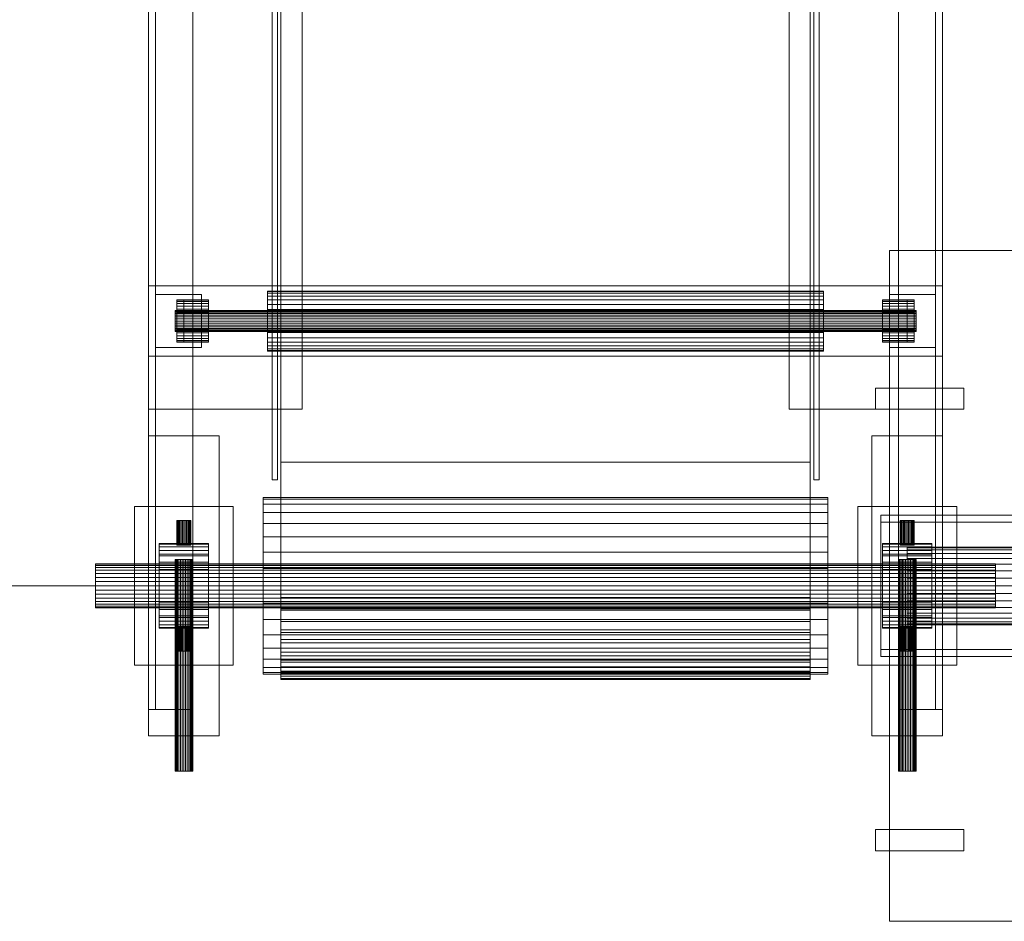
# Model space of a CAD drawing. Header units: millimetres. Extents: x -3490 to 61924, y -72580 to 6847.
# Tile 500 of 656: x 18422 to 18980, y -21490 to -20979. Entities that reach past the tile are written whole.
import ezdxf

# ---------------------------------------------------------------- set-up
doc = ezdxf.new("R2010")
doc.units = ezdxf.units.MM
doc.layers.add('COTAS_P', color=1, linetype='Continuous', lineweight=0)
doc.layers.add('superior_C11', color=7, linetype='Continuous', lineweight=0)
doc.dimstyles.new('R19_100', dxfattribs={"dimtxt": 250, "dimasz": 150, "dimexe": 150, "dimexo": 80, "dimgap": 100, "dimtad": 1, "dimtih": 1, "dimtoh": 1, "dimdsep": 46, "dimcen": 0.09, "dimadec": 0, "dimazin": 0, "dimtfac": 1, "dimtdec": 4, "dimtofl": 0, "dimtmove": 0, "dimatfit": 3, "dimfxl": 1, "dimtolj": 1, "dimtzin": 0, "dimarcsym": 0})

# ---------------------------------------------------------------- blocks, each defined once
blk = doc.blocks.new('DIM_R29_39')
at = {"layer": 'COTAS_P'}
for p, q in [((17820, -18060), (17775, -18210)), ((18720, -18060), (17820, -18060)), ((17820, -21300), (17820, -18060)), ((17820, -18060), (17865, -18210)), ((17820, -21300), (17775, -21150)), ((17820, -21300), (17865, -21150)), ((18720, -21300), (17820, -21300))]:
    blk.add_line(p, q, dxfattribs=at)
blk.add_text('3240 P', height=250, rotation=90, dxfattribs=at).set_placement((17720, -19680))

msp = doc.modelspace()

# ---------------------------------------------------------------- linework, layer by layer
at = {"layer": 'superior_C11'}
for p, q in [((18495, -21370), (18495, -17990)), ((18499, -17990), (18499, -21370)), ((18520, -17990), (18520, -21370)), ((18920, -21370), (18920, -17990)), ((18941, -21370), (18941, -17990)), ((18945, -17990), (18945, -21370)), ((18570, -21300), (18570, -18060)), ((18870, -18060), (18870, -21300)), ((18565, -21240), (18565, -18120)), ((18568, -18120), (18568, -21240)), ((18872, -21240), (18872, -18120)), ((18875, -18120), (18875, -21240)), ((18570, -21230), (18570, -18130)), ((18870, -18130), (18870, -21230)), ((18499, -21200), (18499, -18160)), ((18582, -18160), (18582, -21200)), ((18858, -21200), (18858, -18160)), ((18941, -18160), (18941, -21200)), ((18495, -21200), (18495, -20002)), ((18499, -20002), (18499, -21200)), ((18520, -20002), (18520, -21200)), ((18920, -21200), (18920, -20002)), ((18941, -21200), (18941, -20002)), ((18945, -20002), (18945, -21200)), ((18915, -21490), (18915, -21110)), ((18915, -21110), (19245, -21110)), ((18495, -21170), (18495, -21130)), ((18495, -21130), (18945, -21130)), ((18562.5, -21133), (18562.5, -21133.327)), ((18562.5, -21133), (18877.5, -21133)), ((18877.5, -21133.327), (18877.5, -21133)), ((18945, -21130), (18945, -21170)), ((18499, -21165), (18499, -21135)), ((18499, -21135), (18525, -21135)), ((18511, -21138), (18511, -21138.231)), ((18511, -21138), (18529, -21138)), ((18511, -21138.231), (18511, -21138.913)), ((18529, -21138.231), (18511, -21138.231)), ((18515, -21162), (18515, -21138)), ((18515, -21138), (18525, -21138)), ((18525, -21135), (18525, -21165)), ((18525, -21138), (18525, -21162)), ((18529, -21138.231), (18529, -21138)), ((18529, -21138.231), (18529, -21138.913)), ((18562.5, -21133.327), (18562.5, -21134.294)), ((18877.5, -21133.327), (18562.5, -21133.327)), ((18562.5, -21134.294), (18562.5, -21135.865)), ((18877.5, -21134.294), (18562.5, -21134.294)), ((18562.5, -21135.865), (18562.5, -21137.979)), ((18877.5, -21135.865), (18562.5, -21135.865)), ((18562.5, -21137.979), (18562.5, -21140.555)), ((18877.5, -21137.979), (18562.5, -21137.979)), ((18877.5, -21133.327), (18877.5, -21134.294)), ((18877.5, -21134.294), (18877.5, -21135.865)), ((18877.5, -21135.865), (18877.5, -21137.979)), ((18877.5, -21137.979), (18877.5, -21140.555)), ((18911, -21138), (18911, -21138.231)), ((18911, -21138), (18929, -21138)), ((18911, -21138.231), (18911, -21138.913)), ((18929, -21138.231), (18911, -21138.231)), ((18915, -21165), (18915, -21135)), ((18915, -21135), (18941, -21135)), ((18915, -21162), (18915, -21138)), ((18915, -21138), (18925, -21138)), ((18925, -21138), (18925, -21162)), ((18929, -21138.231), (18929, -21138)), ((18929, -21138.231), (18929, -21138.913)), ((18941, -21135), (18941, -21165)), ((18510, -21144), (18510, -21144.115)), ((18510, -21144), (18930, -21144)), ((18510, -21144.115), (18510, -21144.457)), ((18930, -21144.115), (18510, -21144.115)), ((18511, -21138.913), (18511, -21140.022)), ((18529, -21138.913), (18511, -21138.913)), ((18511, -21140.022), (18511, -21141.515)), ((18529, -21140.022), (18511, -21140.022)), ((18511, -21141.515), (18511, -21143.333)), ((18529, -21141.515), (18511, -21141.515)), ((18511, -21143.333), (18511, -21145.408)), ((18529, -21143.333), (18511, -21143.333)), ((18529, -21138.913), (18529, -21140.022)), ((18529, -21140.022), (18529, -21141.515)), ((18529, -21141.515), (18529, -21143.333)), ((18529, -21143.333), (18529, -21145.408)), ((18562.5, -21140.555), (18562.5, -21143.494)), ((18877.5, -21140.555), (18562.5, -21140.555)), ((18562.5, -21143.494), (18562.5, -21146.683)), ((18877.5, -21143.494), (18562.5, -21143.494)), ((18877.5, -21140.555), (18877.5, -21143.494)), ((18877.5, -21143.494), (18877.5, -21146.683)), ((18911, -21138.913), (18911, -21140.022)), ((18929, -21138.913), (18911, -21138.913)), ((18911, -21140.022), (18911, -21141.515)), ((18929, -21140.022), (18911, -21140.022)), ((18911, -21141.515), (18911, -21143.333)), ((18929, -21141.515), (18911, -21141.515)), ((18911, -21143.333), (18911, -21145.408)), ((18929, -21143.333), (18911, -21143.333)), ((18929, -21138.913), (18929, -21140.022)), ((18929, -21140.022), (18929, -21141.515)), ((18929, -21141.515), (18929, -21143.333)), ((18929, -21143.333), (18929, -21145.408)), ((18930, -21144.115), (18930, -21144)), ((18930, -21144.115), (18930, -21144.457)), ((18510, -21144.457), (18510, -21145.011)), ((18930, -21144.457), (18510, -21144.457)), ((18510, -21145.011), (18510, -21145.757)), ((18930, -21145.011), (18510, -21145.011)), ((18510, -21145.757), (18510, -21146.667)), ((18930, -21145.757), (18510, -21145.757)), ((18510, -21146.667), (18510, -21147.704)), ((18930, -21146.667), (18510, -21146.667)), ((18510, -21147.704), (18510, -21148.829)), ((18930, -21147.704), (18510, -21147.704)), ((18510, -21148.829), (18510, -21150)), ((18930, -21148.829), (18510, -21148.829)), ((18511, -21145.408), (18511, -21147.659)), ((18529, -21145.408), (18511, -21145.408)), ((18511, -21147.659), (18511, -21150)), ((18529, -21147.659), (18511, -21147.659)), ((18529, -21145.408), (18529, -21147.659)), ((18529, -21147.659), (18529, -21150)), ((18562.5, -21146.683), (18562.5, -21150)), ((18877.5, -21146.683), (18562.5, -21146.683)), ((18877.5, -21146.683), (18877.5, -21150)), ((18911, -21145.408), (18911, -21147.659)), ((18929, -21145.408), (18911, -21145.408)), ((18911, -21147.659), (18911, -21150)), ((18929, -21147.659), (18911, -21147.659)), ((18929, -21145.408), (18929, -21147.659)), ((18929, -21147.659), (18929, -21150)), ((18930, -21144.457), (18930, -21145.011)), ((18930, -21145.011), (18930, -21145.757)), ((18930, -21145.757), (18930, -21146.667)), ((18930, -21146.667), (18930, -21147.704)), ((18930, -21147.704), (18930, -21148.829)), ((18930, -21148.829), (18930, -21150)), ((18510, -21150), (18510, -21151.171)), ((18930, -21150), (18510, -21150)), ((18510, -21151.171), (18510, -21152.296)), ((18930, -21151.171), (18510, -21151.171)), ((18510, -21152.296), (18510, -21153.333)), ((18930, -21152.296), (18510, -21152.296)), ((18510, -21153.333), (18510, -21154.243)), ((18930, -21153.333), (18510, -21153.333)), ((18510, -21154.243), (18510, -21154.989)), ((18930, -21154.243), (18510, -21154.243)), ((18510, -21154.989), (18510, -21155.543)), ((18930, -21154.989), (18510, -21154.989)), ((18511, -21150), (18511, -21152.341)), ((18529, -21150), (18511, -21150)), ((18511, -21152.341), (18511, -21154.592)), ((18529, -21152.341), (18511, -21152.341)), ((18511, -21154.592), (18511, -21156.667)), ((18529, -21154.592), (18511, -21154.592)), ((18529, -21150), (18529, -21152.341)), ((18529, -21152.341), (18529, -21154.592)), ((18529, -21154.592), (18529, -21156.667)), ((18562.5, -21150), (18562.5, -21153.317)), ((18877.5, -21150), (18562.5, -21150)), ((18562.5, -21153.317), (18562.5, -21156.506)), ((18877.5, -21153.317), (18562.5, -21153.317)), ((18877.5, -21150), (18877.5, -21153.317)), ((18877.5, -21153.317), (18877.5, -21156.506)), ((18911, -21150), (18911, -21152.341)), ((18929, -21150), (18911, -21150)), ((18911, -21152.341), (18911, -21154.592)), ((18929, -21152.341), (18911, -21152.341)), ((18911, -21154.592), (18911, -21156.667)), ((18929, -21154.592), (18911, -21154.592)), ((18929, -21150), (18929, -21152.341)), ((18929, -21152.341), (18929, -21154.592)), ((18929, -21154.592), (18929, -21156.667)), ((18930, -21150), (18930, -21151.171)), ((18930, -21151.171), (18930, -21152.296)), ((18930, -21152.296), (18930, -21153.333)), ((18930, -21153.333), (18930, -21154.243)), ((18930, -21154.243), (18930, -21154.989)), ((18930, -21154.989), (18930, -21155.543)), ((18510, -21155.543), (18510, -21155.885)), ((18930, -21155.543), (18510, -21155.543)), ((18510, -21155.885), (18510, -21156)), ((18930, -21155.885), (18510, -21155.885)), ((18930, -21156), (18510, -21156)), ((18511, -21156.667), (18511, -21158.485)), ((18529, -21156.667), (18511, -21156.667)), ((18511, -21158.485), (18511, -21159.978)), ((18529, -21158.485), (18511, -21158.485)), ((18511, -21159.978), (18511, -21161.087)), ((18529, -21159.978), (18511, -21159.978)), ((18529, -21156.667), (18529, -21158.485)), ((18529, -21158.485), (18529, -21159.978)), ((18529, -21159.978), (18529, -21161.087)), ((18562.5, -21156.506), (18562.5, -21159.445)), ((18877.5, -21156.506), (18562.5, -21156.506)), ((18562.5, -21159.445), (18562.5, -21162.021)), ((18877.5, -21159.445), (18562.5, -21159.445)), ((18877.5, -21156.506), (18877.5, -21159.445)), ((18877.5, -21159.445), (18877.5, -21162.021)), ((18911, -21156.667), (18911, -21158.485)), ((18929, -21156.667), (18911, -21156.667)), ((18911, -21158.485), (18911, -21159.978)), ((18929, -21158.485), (18911, -21158.485)), ((18911, -21159.978), (18911, -21161.087)), ((18929, -21159.978), (18911, -21159.978)), ((18929, -21156.667), (18929, -21158.485)), ((18929, -21158.485), (18929, -21159.978)), ((18929, -21159.978), (18929, -21161.087)), ((18930, -21155.543), (18930, -21155.885)), ((18930, -21155.885), (18930, -21156)), ((18525, -21165), (18499, -21165)), ((18511, -21161.087), (18511, -21161.769)), ((18529, -21161.087), (18511, -21161.087)), ((18511, -21161.769), (18511, -21162)), ((18529, -21161.769), (18511, -21161.769)), ((18529, -21162), (18511, -21162)), ((18525, -21162), (18515, -21162)), ((18529, -21161.087), (18529, -21161.769)), ((18529, -21161.769), (18529, -21162)), ((18562.5, -21162.021), (18562.5, -21164.135)), ((18877.5, -21162.021), (18562.5, -21162.021)), ((18562.5, -21164.135), (18562.5, -21165.706)), ((18877.5, -21164.135), (18562.5, -21164.135)), ((18562.5, -21165.706), (18562.5, -21166.673)), ((18877.5, -21165.706), (18562.5, -21165.706)), ((18877.5, -21162.021), (18877.5, -21164.135)), ((18877.5, -21164.135), (18877.5, -21165.706)), ((18877.5, -21165.706), (18877.5, -21166.673)), ((18911, -21161.087), (18911, -21161.769)), ((18929, -21161.087), (18911, -21161.087)), ((18911, -21161.769), (18911, -21162)), ((18929, -21161.769), (18911, -21161.769)), ((18929, -21162), (18911, -21162)), ((18925, -21162), (18915, -21162)), ((18941, -21165), (18915, -21165)), ((18929, -21161.087), (18929, -21161.769)), ((18929, -21161.769), (18929, -21162)), ((18945, -21170), (18495, -21170)), ((18562.5, -21166.673), (18562.5, -21167)), ((18877.5, -21166.673), (18562.5, -21166.673)), ((18877.5, -21167), (18562.5, -21167)), ((18877.5, -21166.673), (18877.5, -21167)), ((18907, -21200), (18907, -21188)), ((18907, -21188), (18957, -21188)), ((18957, -21188), (18957, -21200)), ((18499, -21200), (18495, -21200)), ((18520, -21200), (18495, -21200)), ((18582, -21200), (18499, -21200)), ((18941, -21200), (18858, -21200)), ((18957, -21200), (18907, -21200)), ((18945, -21200), (18920, -21200)), ((18945, -21200), (18941, -21200)), ((18495, -21385), (18495, -21215)), ((18495, -21215), (18535, -21215)), ((18535, -21215), (18535, -21385)), ((18905, -21385), (18905, -21215)), ((18905, -21215), (18945, -21215)), ((18945, -21215), (18945, -21385)), ((18870, -21230), (18570, -21230)), ((18568, -21240), (18565, -21240)), ((18875, -21240), (18872, -21240)), ((18560, -21250), (18560, -21250.961)), ((18560, -21250), (18880, -21250)), ((18880, -21250.961), (18880, -21250)), ((18487, -21345), (18487, -21255)), ((18487, -21255), (18543, -21255)), ((18543, -21255), (18543, -21345)), ((18560, -21250.961), (18560, -21253.806)), ((18880, -21250.961), (18560, -21250.961)), ((18560, -21253.806), (18560, -21258.427)), ((18880, -21253.806), (18560, -21253.806)), ((18880, -21250.961), (18880, -21253.806)), ((18880, -21253.806), (18880, -21258.427)), ((18897, -21345), (18897, -21255)), ((18897, -21255), (18953, -21255)), ((18953, -21255), (18953, -21345)), ((18560, -21258.427), (18560, -21264.645)), ((18880, -21258.427), (18560, -21258.427)), ((18880, -21258.427), (18880, -21264.645)), ((18910, -21264), (18910, -21260)), ((18910, -21260), (19010, -21260)), ((18910, -21340), (18910, -21260)), ((18511, -21263), (18511.077, -21263)), ((18511, -21263), (18511, -21277)), ((18511.077, -21263), (18511.304, -21263)), ((18511.077, -21277), (18511.077, -21263)), ((18511.304, -21263), (18511.674, -21263)), ((18511.304, -21277), (18511.304, -21263)), ((18511.674, -21263), (18512.172, -21263)), ((18511.674, -21277), (18511.674, -21263)), ((18512.172, -21263), (18512.778, -21263)), ((18512.172, -21277), (18512.172, -21263)), ((18512.778, -21263), (18513.469, -21263)), ((18512.778, -21277), (18512.778, -21263)), ((18513.469, -21263), (18514.22, -21263)), ((18513.469, -21277), (18513.469, -21263)), ((18514.22, -21263), (18515, -21263)), ((18514.22, -21277), (18514.22, -21263)), ((18515, -21263), (18515.78, -21263)), ((18515, -21277), (18515, -21263)), ((18515.78, -21263), (18516.531, -21263)), ((18515.78, -21277), (18515.78, -21263)), ((18516.531, -21263), (18517.222, -21263)), ((18516.531, -21277), (18516.531, -21263)), ((18517.222, -21263), (18517.828, -21263)), ((18517.222, -21277), (18517.222, -21263)), ((18517.828, -21263), (18518.326, -21263)), ((18517.828, -21277), (18517.828, -21263)), ((18518.326, -21263), (18518.696, -21263)), ((18518.326, -21277), (18518.326, -21263)), ((18518.696, -21263), (18518.923, -21263)), ((18518.696, -21277), (18518.696, -21263)), ((18518.923, -21263), (18519, -21263)), ((18518.923, -21277), (18518.923, -21263)), ((18519, -21277), (18519, -21263)), ((18560, -21264.645), (18560, -21272.221)), ((18880, -21264.645), (18560, -21264.645)), ((18880, -21264.645), (18880, -21272.221)), ((19010, -21264), (18910, -21264)), ((18921, -21263), (18921.077, -21263)), ((18921, -21263), (18921, -21277)), ((18921.077, -21263), (18921.304, -21263)), ((18921.077, -21277), (18921.077, -21263)), ((18921.304, -21263), (18921.674, -21263)), ((18921.304, -21277), (18921.304, -21263)), ((18921.674, -21263), (18922.172, -21263)), ((18921.674, -21277), (18921.674, -21263)), ((18922.172, -21263), (18922.778, -21263)), ((18922.172, -21277), (18922.172, -21263)), ((18922.778, -21263), (18923.469, -21263)), ((18922.778, -21277), (18922.778, -21263)), ((18923.469, -21263), (18924.22, -21263)), ((18923.469, -21277), (18923.469, -21263)), ((18924.22, -21263), (18925, -21263)), ((18924.22, -21277), (18924.22, -21263)), ((18925, -21263), (18925.78, -21263)), ((18925, -21277), (18925, -21263)), ((18925.78, -21263), (18926.531, -21263)), ((18925.78, -21277), (18925.78, -21263)), ((18926.531, -21263), (18927.222, -21263)), ((18926.531, -21277), (18926.531, -21263)), ((18927.222, -21263), (18927.828, -21263)), ((18927.222, -21277), (18927.222, -21263)), ((18927.828, -21263), (18928.326, -21263)), ((18927.828, -21277), (18927.828, -21263)), ((18928.326, -21263), (18928.696, -21263)), ((18928.326, -21277), (18928.326, -21263)), ((18928.696, -21263), (18928.923, -21263)), ((18928.696, -21277), (18928.696, -21263)), ((18928.923, -21263), (18929, -21263)), ((18928.923, -21277), (18928.923, -21263)), ((18929, -21277), (18929, -21263)), ((18560, -21272.221), (18560, -21280.866)), ((18880, -21272.221), (18560, -21272.221)), ((18880, -21272.221), (18880, -21280.866)), ((18501, -21276), (18501, -21276.461)), ((18501, -21276), (18529, -21276)), ((18501, -21276.461), (18501, -21277.827)), ((18529, -21276.461), (18501, -21276.461)), ((18501, -21277.827), (18501, -21280.045)), ((18529, -21277.827), (18501, -21277.827)), ((18511.077, -21277), (18511, -21277)), ((18511.077, -21277), (18511.304, -21277)), ((18511.304, -21277), (18511.674, -21277)), ((18511.674, -21277), (18512.172, -21277)), ((18512.172, -21277), (18512.778, -21277)), ((18512.778, -21277), (18513.469, -21277)), ((18513.469, -21277), (18514.22, -21277)), ((18514.22, -21277), (18515, -21277)), ((18515, -21277), (18515.78, -21277)), ((18515.78, -21277), (18516.531, -21277)), ((18516.531, -21277), (18517.222, -21277)), ((18517.222, -21277), (18517.828, -21277)), ((18517.828, -21277), (18518.326, -21277)), ((18518.326, -21277), (18518.696, -21277)), ((18518.696, -21277), (18518.923, -21277)), ((18518.923, -21277), (18519, -21277)), ((18529, -21276.461), (18529, -21276)), ((18529, -21276.461), (18529, -21277.827)), ((18529, -21277.827), (18529, -21280.045)), ((18911, -21276), (18911, -21276.461)), ((18911, -21276), (18939, -21276)), ((18911, -21276.461), (18911, -21277.827)), ((18939, -21276.461), (18911, -21276.461)), ((18911, -21277.827), (18911, -21280.045)), ((18939, -21277.827), (18911, -21277.827)), ((18921.077, -21277), (18921, -21277)), ((18921.077, -21277), (18921.304, -21277)), ((18921.304, -21277), (18921.674, -21277)), ((18921.674, -21277), (18922.172, -21277)), ((18922.172, -21277), (18922.778, -21277)), ((18922.778, -21277), (18923.469, -21277)), ((18923.469, -21277), (18924.22, -21277)), ((18924.22, -21277), (18925, -21277)), ((18925, -21277), (18925.78, -21277)), ((18925, -21278), (18925, -21278.423)), ((18925, -21278), (19005, -21278)), ((18925.78, -21277), (18926.531, -21277)), ((18926.531, -21277), (18927.222, -21277)), ((18927.222, -21277), (18927.828, -21277)), ((18927.828, -21277), (18928.326, -21277)), ((18928.326, -21277), (18928.696, -21277)), ((18928.696, -21277), (18928.923, -21277)), ((18928.923, -21277), (18929, -21277)), ((18939, -21276.461), (18939, -21276)), ((18939, -21276.461), (18939, -21277.827)), ((18939, -21277.827), (18939, -21280.045)), ((18501, -21280.045), (18501, -21283.029)), ((18529, -21280.045), (18501, -21280.045)), ((18501, -21318), (18501, -21282)), ((18501, -21282), (18529, -21282)), ((18501, -21283.029), (18501, -21286.666)), ((18529, -21283.029), (18501, -21283.029)), ((18529, -21280.045), (18529, -21283.029)), ((18529, -21282), (18529, -21318)), ((18529, -21283.029), (18529, -21286.666)), ((18560, -21280.866), (18560, -21290.245)), ((18880, -21280.866), (18560, -21280.866)), ((18880, -21280.866), (18880, -21290.245)), ((18911, -21280.045), (18911, -21283.029)), ((18939, -21280.045), (18911, -21280.045)), ((18911, -21318), (18911, -21282)), ((18911, -21282), (18939, -21282)), ((18911, -21283.029), (18911, -21286.666)), ((18939, -21283.029), (18911, -21283.029)), ((18925, -21278.423), (18925, -21279.675)), ((19005, -21278.423), (18925, -21278.423)), ((18925, -21279.675), (18925, -21281.708)), ((19005, -21279.675), (18925, -21279.675)), ((18925, -21281.708), (18925, -21284.444)), ((19005, -21281.708), (18925, -21281.708)), ((18939, -21280.045), (18939, -21283.029)), ((18939, -21282), (18939, -21318)), ((18939, -21283.029), (18939, -21286.666)), ((18465, -21287.5), (18465, -21287.74)), ((18465, -21287.5), (18975, -21287.5)), ((18465, -21287.74), (18465, -21288.452)), ((18975, -21287.74), (18465, -21287.74)), ((18465, -21288.452), (18465, -21289.607)), ((18975, -21288.452), (18465, -21288.452)), ((18501, -21286.666), (18501, -21290.816)), ((18529, -21286.666), (18501, -21286.666)), ((18510, -21285), (18510.096, -21285)), ((18510, -21285), (18510, -21405)), ((18510.096, -21285), (18510.381, -21285)), ((18510.096, -21405), (18510.096, -21285)), ((18510.381, -21285), (18510.843, -21285)), ((18510.381, -21405), (18510.381, -21285)), ((18510.843, -21285), (18511.464, -21285)), ((18510.843, -21405), (18510.843, -21285)), ((18511.464, -21285), (18512.222, -21285)), ((18511.464, -21405), (18511.464, -21285)), ((18512.222, -21285), (18513.087, -21285)), ((18512.222, -21405), (18512.222, -21285)), ((18513.087, -21285), (18514.025, -21285)), ((18513.087, -21405), (18513.087, -21285)), ((18514.025, -21285), (18515, -21285)), ((18514.025, -21405), (18514.025, -21285)), ((18515, -21285), (18515.975, -21285)), ((18515, -21405), (18515, -21285)), ((18515.975, -21285), (18516.913, -21285)), ((18515.975, -21405), (18515.975, -21285)), ((18516.913, -21285), (18517.778, -21285)), ((18516.913, -21405), (18516.913, -21285)), ((18517.778, -21285), (18518.536, -21285)), ((18517.778, -21405), (18517.778, -21285)), ((18518.536, -21285), (18519.157, -21285)), ((18518.536, -21405), (18518.536, -21285)), ((18519.157, -21285), (18519.619, -21285)), ((18519.157, -21405), (18519.157, -21285)), ((18519.619, -21285), (18519.904, -21285)), ((18519.619, -21405), (18519.619, -21285)), ((18519.904, -21285), (18520, -21285)), ((18519.904, -21405), (18519.904, -21285)), ((18520, -21405), (18520, -21285)), ((18529, -21286.666), (18529, -21290.816)), ((18911, -21286.666), (18911, -21290.816)), ((18939, -21286.666), (18911, -21286.666)), ((18920, -21285), (18920.096, -21285)), ((18920, -21285), (18920, -21405)), ((18920.096, -21285), (18920.381, -21285)), ((18920.096, -21405), (18920.096, -21285)), ((18920.381, -21285), (18920.843, -21285)), ((18920.381, -21405), (18920.381, -21285)), ((18920.843, -21285), (18921.464, -21285)), ((18920.843, -21405), (18920.843, -21285)), ((18921.464, -21285), (18922.222, -21285)), ((18921.464, -21405), (18921.464, -21285)), ((18922.222, -21285), (18923.087, -21285)), ((18922.222, -21405), (18922.222, -21285)), ((18923.087, -21285), (18924.025, -21285)), ((18923.087, -21405), (18923.087, -21285)), ((18924.025, -21285), (18925, -21285)), ((18924.025, -21405), (18924.025, -21285)), ((18925, -21284.444), (18925, -21287.777)), ((19005, -21284.444), (18925, -21284.444)), ((18925, -21285), (18925.975, -21285)), ((18925, -21405), (18925, -21285)), ((18925, -21287.777), (18925, -21291.581)), ((19005, -21287.777), (18925, -21287.777)), ((18925.975, -21285), (18926.913, -21285)), ((18925.975, -21405), (18925.975, -21285)), ((18926.913, -21285), (18927.778, -21285)), ((18926.913, -21405), (18926.913, -21285)), ((18927.778, -21285), (18928.536, -21285)), ((18927.778, -21405), (18927.778, -21285)), ((18928.536, -21285), (18929.157, -21285)), ((18928.536, -21405), (18928.536, -21285)), ((18929.157, -21285), (18929.619, -21285)), ((18929.157, -21405), (18929.157, -21285)), ((18929.619, -21285), (18929.904, -21285)), ((18929.619, -21405), (18929.619, -21285)), ((18929.904, -21285), (18930, -21285)), ((18929.904, -21405), (18929.904, -21285)), ((18930, -21405), (18930, -21285)), ((18939, -21286.666), (18939, -21290.816)), ((18975, -21287.74), (18975, -21287.5)), ((18975, -21287.74), (18975, -21288.452)), ((18975, -21288.452), (18975, -21289.607)), ((18465, -21289.607), (18465, -21291.161)), ((18975, -21289.607), (18465, -21289.607)), ((18465, -21291.161), (18465, -21293.055)), ((18975, -21291.161), (18465, -21291.161)), ((18465, -21293.055), (18465, -21295.216)), ((18975, -21293.055), (18465, -21293.055)), ((18501, -21290.816), (18501, -21295.318)), ((18529, -21290.816), (18501, -21290.816)), ((18529, -21290.816), (18529, -21295.318)), ((18560, -21290.245), (18560, -21300)), ((18880, -21290.245), (18560, -21290.245)), ((18880, -21290.245), (18880, -21300)), ((18911, -21290.816), (18911, -21295.318)), ((18939, -21290.816), (18911, -21290.816)), ((18925, -21291.581), (18925, -21295.708)), ((19005, -21291.581), (18925, -21291.581)), ((18939, -21290.816), (18939, -21295.318)), ((18975, -21289.607), (18975, -21291.161)), ((18975, -21291.161), (18975, -21293.055)), ((18975, -21293.055), (18975, -21295.216)), ((18465, -21295.216), (18465, -21297.561)), ((18975, -21295.216), (18465, -21295.216)), ((18465, -21297.561), (18465, -21300)), ((18975, -21297.561), (18465, -21297.561)), ((18465, -21300), (18465, -21302.439)), ((18975, -21300), (18465, -21300)), ((18501, -21295.318), (18501, -21300)), ((18529, -21295.318), (18501, -21295.318)), ((18501, -21300), (18501, -21304.682)), ((18529, -21300), (18501, -21300)), ((18529, -21295.318), (18529, -21300)), ((18529, -21300), (18529, -21304.682)), ((18560, -21300), (18560, -21309.755)), ((18880, -21300), (18560, -21300)), ((18870, -21300), (18570, -21300)), ((18570, -21300), (18570, -21306.918)), ((18570, -21306.526), (18570, -21300)), ((18870, -21300), (18870, -21306.526)), ((18870, -21306.918), (18870, -21300)), ((18880, -21300), (18880, -21309.755)), ((18911, -21295.318), (18911, -21300)), ((18939, -21295.318), (18911, -21295.318)), ((18911, -21300), (18911, -21304.682)), ((18939, -21300), (18911, -21300)), ((18925, -21295.708), (18925, -21300)), ((19005, -21295.708), (18925, -21295.708)), ((18925, -21300), (18925, -21304.292)), ((19005, -21300), (18925, -21300)), ((18939, -21295.318), (18939, -21300)), ((18939, -21300), (18939, -21304.682)), ((18975, -21295.216), (18975, -21297.561)), ((18975, -21297.561), (18975, -21300)), ((18975, -21300), (18975, -21302.439)), ((18465, -21302.439), (18465, -21304.784)), ((18975, -21302.439), (18465, -21302.439)), ((18465, -21304.784), (18465, -21306.945)), ((18975, -21304.784), (18465, -21304.784)), ((18501, -21304.682), (18501, -21309.184)), ((18529, -21304.682), (18501, -21304.682)), ((18529, -21304.682), (18529, -21309.184)), ((18911, -21304.682), (18911, -21309.184)), ((18939, -21304.682), (18911, -21304.682)), ((18925, -21304.292), (18925, -21308.419)), ((19005, -21304.292), (18925, -21304.292)), ((18939, -21304.682), (18939, -21309.184)), ((18975, -21302.439), (18975, -21304.784)), ((18975, -21304.784), (18975, -21306.945)), ((18465, -21306.945), (18465, -21308.839)), ((18975, -21306.945), (18465, -21306.945)), ((18465, -21308.839), (18465, -21310.393)), ((18975, -21308.839), (18465, -21308.839)), ((18465, -21310.393), (18465, -21311.548)), ((18975, -21310.393), (18465, -21310.393)), ((18465, -21311.548), (18465, -21312.26)), ((18975, -21311.548), (18465, -21311.548)), ((18501, -21309.184), (18501, -21313.334)), ((18529, -21309.184), (18501, -21309.184)), ((18529, -21309.184), (18529, -21313.334)), ((18560, -21309.755), (18560, -21319.134)), ((18880, -21309.755), (18560, -21309.755)), ((18570, -21306.918), (18570, -21306.526)), ((18570, -21306.526), (18870, -21306.526)), ((18570, -21312.941), (18570, -21306.526)), ((18870, -21306.918), (18570, -21306.918)), ((18570, -21306.918), (18570, -21313.717)), ((18870, -21306.526), (18870, -21306.918)), ((18870, -21306.526), (18870, -21312.941)), ((18870, -21313.717), (18870, -21306.918)), ((18880, -21309.755), (18880, -21319.134)), ((18911, -21309.184), (18911, -21313.334)), ((18939, -21309.184), (18911, -21309.184)), ((18925, -21308.419), (18925, -21312.223)), ((19005, -21308.419), (18925, -21308.419)), ((18939, -21309.184), (18939, -21313.334)), ((18975, -21306.945), (18975, -21308.839)), ((18975, -21308.839), (18975, -21310.393)), ((18975, -21310.393), (18975, -21311.548)), ((18975, -21311.548), (18975, -21312.26)), ((18465, -21312.26), (18465, -21312.5)), ((18975, -21312.26), (18465, -21312.26)), ((18975, -21312.5), (18465, -21312.5)), ((18501, -21313.334), (18501, -21316.971)), ((18529, -21313.334), (18501, -21313.334)), ((18501, -21316.971), (18501, -21319.955)), ((18529, -21316.971), (18501, -21316.971)), ((18529, -21313.334), (18529, -21316.971)), ((18529, -21316.971), (18529, -21319.955)), ((18570, -21313.717), (18570, -21312.941)), ((18570, -21312.941), (18870, -21312.941)), ((18570, -21319.134), (18570, -21312.941)), ((18870, -21313.717), (18570, -21313.717)), ((18570, -21313.717), (18570, -21320.282)), ((18870, -21312.941), (18870, -21313.717)), ((18870, -21312.941), (18870, -21319.134)), ((18870, -21320.282), (18870, -21313.717)), ((18911, -21313.334), (18911, -21316.971)), ((18939, -21313.334), (18911, -21313.334)), ((18911, -21316.971), (18911, -21319.955)), ((18939, -21316.971), (18911, -21316.971)), ((18925, -21312.223), (18925, -21315.556)), ((19005, -21312.223), (18925, -21312.223)), ((18925, -21315.556), (18925, -21318.292)), ((19005, -21315.556), (18925, -21315.556)), ((18939, -21313.334), (18939, -21316.971)), ((18939, -21316.971), (18939, -21319.955)), ((18975, -21312.26), (18975, -21312.5)), ((18529, -21318), (18501, -21318)), ((18501, -21319.955), (18501, -21322.173)), ((18529, -21319.955), (18501, -21319.955)), ((18501, -21322.173), (18501, -21323.539)), ((18529, -21322.173), (18501, -21322.173)), ((18529, -21319.955), (18529, -21322.173)), ((18529, -21322.173), (18529, -21323.539)), ((18560, -21319.134), (18560, -21327.779)), ((18880, -21319.134), (18560, -21319.134)), ((18570, -21320.282), (18570, -21319.134)), ((18570, -21319.134), (18870, -21319.134)), ((18570, -21325), (18570, -21319.134)), ((18870, -21320.282), (18570, -21320.282)), ((18570, -21320.282), (18570, -21326.5)), ((18870, -21319.134), (18870, -21320.282)), ((18870, -21319.134), (18870, -21325)), ((18870, -21326.5), (18870, -21320.282)), ((18880, -21319.134), (18880, -21327.779)), ((18939, -21318), (18911, -21318)), ((18911, -21319.955), (18911, -21322.173)), ((18939, -21319.955), (18911, -21319.955)), ((18911, -21322.173), (18911, -21323.539)), ((18939, -21322.173), (18911, -21322.173)), ((18925, -21318.292), (18925, -21320.325)), ((19005, -21318.292), (18925, -21318.292)), ((18925, -21320.325), (18925, -21321.577)), ((19005, -21320.325), (18925, -21320.325)), ((18925, -21321.577), (18925, -21322)), ((19005, -21321.577), (18925, -21321.577)), ((19005, -21322), (18925, -21322)), ((18939, -21319.955), (18939, -21322.173)), ((18939, -21322.173), (18939, -21323.539)), ((18501, -21323.539), (18501, -21324)), ((18529, -21323.539), (18501, -21323.539)), ((18529, -21324), (18501, -21324)), ((18511, -21323), (18511.077, -21323)), ((18511, -21323), (18511, -21337)), ((18511.077, -21323), (18511.304, -21323)), ((18511.077, -21337), (18511.077, -21323)), ((18511.304, -21323), (18511.674, -21323)), ((18511.304, -21337), (18511.304, -21323)), ((18511.674, -21323), (18512.172, -21323)), ((18511.674, -21337), (18511.674, -21323)), ((18512.172, -21323), (18512.778, -21323)), ((18512.172, -21337), (18512.172, -21323)), ((18512.778, -21323), (18513.469, -21323)), ((18512.778, -21337), (18512.778, -21323)), ((18513.469, -21323), (18514.22, -21323)), ((18513.469, -21337), (18513.469, -21323)), ((18514.22, -21323), (18515, -21323)), ((18514.22, -21337), (18514.22, -21323)), ((18515, -21323), (18515.78, -21323)), ((18515, -21337), (18515, -21323)), ((18515.78, -21323), (18516.531, -21323)), ((18515.78, -21337), (18515.78, -21323)), ((18516.531, -21323), (18517.222, -21323)), ((18516.531, -21337), (18516.531, -21323)), ((18517.222, -21323), (18517.828, -21323)), ((18517.222, -21337), (18517.222, -21323)), ((18517.828, -21323), (18518.326, -21323)), ((18517.828, -21337), (18517.828, -21323)), ((18518.326, -21323), (18518.696, -21323)), ((18518.326, -21337), (18518.326, -21323)), ((18518.696, -21323), (18518.923, -21323)), ((18518.696, -21337), (18518.696, -21323)), ((18518.923, -21323), (18519, -21323)), ((18518.923, -21337), (18518.923, -21323)), ((18519, -21337), (18519, -21323)), ((18529, -21323.539), (18529, -21324)), ((18560, -21327.779), (18560, -21335.355)), ((18880, -21327.779), (18560, -21327.779)), ((18570, -21326.5), (18570, -21325)), ((18570, -21325), (18870, -21325)), ((18570, -21330.438), (18570, -21325)), ((18870, -21326.5), (18570, -21326.5)), ((18570, -21326.5), (18570, -21332.264)), ((18870, -21325), (18870, -21326.5)), ((18870, -21325), (18870, -21330.438)), ((18870, -21332.264), (18870, -21326.5)), ((18880, -21327.779), (18880, -21335.355)), ((18911, -21323.539), (18911, -21324)), ((18939, -21323.539), (18911, -21323.539)), ((18939, -21324), (18911, -21324)), ((18921, -21323), (18921.077, -21323)), ((18921, -21323), (18921, -21337)), ((18921.077, -21323), (18921.304, -21323)), ((18921.077, -21337), (18921.077, -21323)), ((18921.304, -21323), (18921.674, -21323)), ((18921.304, -21337), (18921.304, -21323)), ((18921.674, -21323), (18922.172, -21323)), ((18921.674, -21337), (18921.674, -21323)), ((18922.172, -21323), (18922.778, -21323)), ((18922.172, -21337), (18922.172, -21323)), ((18922.778, -21323), (18923.469, -21323)), ((18922.778, -21337), (18922.778, -21323)), ((18923.469, -21323), (18924.22, -21323)), ((18923.469, -21337), (18923.469, -21323)), ((18924.22, -21323), (18925, -21323)), ((18924.22, -21337), (18924.22, -21323)), ((18925, -21323), (18925.78, -21323)), ((18925, -21337), (18925, -21323)), ((18925.78, -21323), (18926.531, -21323)), ((18925.78, -21337), (18925.78, -21323)), ((18926.531, -21323), (18927.222, -21323)), ((18926.531, -21337), (18926.531, -21323)), ((18927.222, -21323), (18927.828, -21323)), ((18927.222, -21337), (18927.222, -21323)), ((18927.828, -21323), (18928.326, -21323)), ((18927.828, -21337), (18927.828, -21323)), ((18928.326, -21323), (18928.696, -21323)), ((18928.326, -21337), (18928.326, -21323)), ((18928.696, -21323), (18928.923, -21323)), ((18928.696, -21337), (18928.696, -21323)), ((18928.923, -21323), (18929, -21323)), ((18928.923, -21337), (18928.923, -21323)), ((18929, -21337), (18929, -21323)), ((18939, -21323.539), (18939, -21324)), ((18570, -21332.264), (18570, -21330.438)), ((18570, -21330.438), (18870, -21330.438)), ((18570, -21335.355), (18570, -21330.438)), ((18870, -21332.264), (18570, -21332.264)), ((18570, -21332.264), (18570, -21337.477)), ((18870, -21330.438), (18870, -21332.264)), ((18870, -21330.438), (18870, -21335.355)), ((18870, -21337.477), (18870, -21332.264)), ((18511.077, -21337), (18511, -21337)), ((18511.077, -21337), (18511.304, -21337)), ((18511.304, -21337), (18511.674, -21337)), ((18511.674, -21337), (18512.172, -21337)), ((18512.172, -21337), (18512.778, -21337)), ((18512.778, -21337), (18513.469, -21337)), ((18513.469, -21337), (18514.22, -21337)), ((18514.22, -21337), (18515, -21337)), ((18515, -21337), (18515.78, -21337)), ((18515.78, -21337), (18516.531, -21337)), ((18516.531, -21337), (18517.222, -21337)), ((18517.222, -21337), (18517.828, -21337)), ((18517.828, -21337), (18518.326, -21337)), ((18518.326, -21337), (18518.696, -21337)), ((18518.696, -21337), (18518.923, -21337)), ((18518.923, -21337), (18519, -21337)), ((18560, -21335.355), (18560, -21341.573)), ((18880, -21335.355), (18560, -21335.355)), ((18570, -21337.477), (18570, -21335.355)), ((18570, -21335.355), (18870, -21335.355)), ((18570, -21339.668), (18570, -21335.355)), ((18870, -21337.477), (18570, -21337.477)), ((18570, -21337.477), (18570, -21342.048)), ((18870, -21335.355), (18870, -21337.477)), ((18870, -21335.355), (18870, -21339.668)), ((18870, -21342.048), (18870, -21337.477)), ((18880, -21335.355), (18880, -21341.573)), ((18910, -21340), (18910, -21336)), ((18910, -21336), (19010, -21336)), ((18921.077, -21337), (18921, -21337)), ((18921.077, -21337), (18921.304, -21337)), ((18921.304, -21337), (18921.674, -21337)), ((18921.674, -21337), (18922.172, -21337)), ((18922.172, -21337), (18922.778, -21337)), ((18922.778, -21337), (18923.469, -21337)), ((18923.469, -21337), (18924.22, -21337)), ((18924.22, -21337), (18925, -21337)), ((18925, -21337), (18925.78, -21337)), ((18925.78, -21337), (18926.531, -21337)), ((18926.531, -21337), (18927.222, -21337)), ((18927.222, -21337), (18927.828, -21337)), ((18927.828, -21337), (18928.326, -21337)), ((18928.326, -21337), (18928.696, -21337)), ((18928.696, -21337), (18928.923, -21337)), ((18928.923, -21337), (18929, -21337)), ((18543, -21345), (18487, -21345)), ((18560, -21341.573), (18560, -21346.194)), ((18880, -21341.573), (18560, -21341.573)), ((18570, -21342.048), (18570, -21339.668)), ((18570, -21339.668), (18870, -21339.668)), ((18570, -21343.301), (18570, -21339.668)), ((18870, -21342.048), (18570, -21342.048)), ((18570, -21342.048), (18570, -21345.899)), ((18570, -21345.899), (18570, -21343.301)), ((18570, -21343.301), (18870, -21343.301)), ((18570, -21346.194), (18570, -21343.301)), ((18870, -21339.668), (18870, -21342.048)), ((18870, -21339.668), (18870, -21343.301)), ((18870, -21345.899), (18870, -21342.048)), ((18870, -21343.301), (18870, -21345.899)), ((18870, -21343.301), (18870, -21346.194)), ((18880, -21341.573), (18880, -21346.194)), ((18953, -21345), (18897, -21345)), ((19010, -21340), (18910, -21340)), ((18560, -21346.194), (18560, -21349.039)), ((18880, -21346.194), (18560, -21346.194)), ((18560, -21349.039), (18560, -21350)), ((18880, -21349.039), (18560, -21349.039)), ((18880, -21350), (18560, -21350)), ((18870, -21345.899), (18570, -21345.899)), ((18570, -21345.899), (18570, -21348.966)), ((18570, -21348.966), (18570, -21346.194)), ((18570, -21346.194), (18870, -21346.194)), ((18570, -21348.296), (18570, -21346.194)), ((18570, -21351.194), (18570, -21348.296)), ((18570, -21348.296), (18870, -21348.296)), ((18570, -21349.572), (18570, -21348.296)), ((18870, -21348.966), (18570, -21348.966)), ((18570, -21348.966), (18570, -21351.194)), ((18570, -21352.547), (18570, -21349.572)), ((18570, -21349.572), (18870, -21349.572)), ((18570, -21350), (18570, -21349.572)), ((18570, -21353), (18570, -21350)), ((18570, -21350), (18870, -21350)), ((18870, -21348.966), (18870, -21345.899)), ((18870, -21346.194), (18870, -21348.966)), ((18870, -21346.194), (18870, -21348.296)), ((18870, -21348.296), (18870, -21351.194)), ((18870, -21348.296), (18870, -21349.572)), ((18870, -21351.194), (18870, -21348.966)), ((18870, -21349.572), (18870, -21352.547)), ((18870, -21349.572), (18870, -21350)), ((18870, -21350), (18870, -21353)), ((18880, -21346.194), (18880, -21349.039)), ((18880, -21349.039), (18880, -21350)), ((18870, -21351.194), (18570, -21351.194)), ((18570, -21351.194), (18570, -21352.547)), ((18870, -21352.547), (18570, -21352.547)), ((18570, -21352.547), (18570, -21353)), ((18870, -21353), (18570, -21353)), ((18870, -21352.547), (18870, -21351.194)), ((18870, -21353), (18870, -21352.547)), ((18499, -21370), (18495, -21370)), ((18520, -21370), (18495, -21370)), ((18945, -21370), (18920, -21370)), ((18945, -21370), (18941, -21370)), ((18535, -21385), (18495, -21385)), ((18945, -21385), (18905, -21385)), ((18510.096, -21405), (18510, -21405)), ((18510.096, -21405), (18510.381, -21405)), ((18510.381, -21405), (18510.843, -21405)), ((18510.843, -21405), (18511.464, -21405)), ((18511.464, -21405), (18512.222, -21405)), ((18512.222, -21405), (18513.087, -21405)), ((18513.087, -21405), (18514.025, -21405)), ((18514.025, -21405), (18515, -21405)), ((18515, -21405), (18515.975, -21405)), ((18515.975, -21405), (18516.913, -21405)), ((18516.913, -21405), (18517.778, -21405)), ((18517.778, -21405), (18518.536, -21405)), ((18518.536, -21405), (18519.157, -21405)), ((18519.157, -21405), (18519.619, -21405)), ((18519.619, -21405), (18519.904, -21405)), ((18519.904, -21405), (18520, -21405)), ((18920.096, -21405), (18920, -21405)), ((18920.096, -21405), (18920.381, -21405)), ((18920.381, -21405), (18920.843, -21405)), ((18920.843, -21405), (18921.464, -21405)), ((18921.464, -21405), (18922.222, -21405)), ((18922.222, -21405), (18923.087, -21405)), ((18923.087, -21405), (18924.025, -21405)), ((18924.025, -21405), (18925, -21405)), ((18925, -21405), (18925.975, -21405)), ((18925.975, -21405), (18926.913, -21405)), ((18926.913, -21405), (18927.778, -21405)), ((18927.778, -21405), (18928.536, -21405)), ((18928.536, -21405), (18929.157, -21405)), ((18929.157, -21405), (18929.619, -21405)), ((18929.619, -21405), (18929.904, -21405)), ((18929.904, -21405), (18930, -21405)), ((18907, -21450), (18907, -21438)), ((18907, -21438), (18957, -21438)), ((18957, -21438), (18957, -21450)), ((18957, -21450), (18907, -21450)), ((19245, -21490), (18915, -21490))]:
    msp.add_line(p, q, dxfattribs=at)

# ---------------------------------------------------------------- dimensions: what is measured, and where the dimension line sits
at = {"layer": 'COTAS_P'}
dim = msp.add_aligned_dim(p1=(18720, -21300), p2=(18720, -18060), distance=900, text='<> P', dimstyle='R19_100', dxfattribs=at)
dim.commit()
dim.dimension.update_dxf_attribs({"geometry": 'DIM_R29_39', "text_midpoint": (17820, -19680)})

doc.saveas('drawing.dxf')
